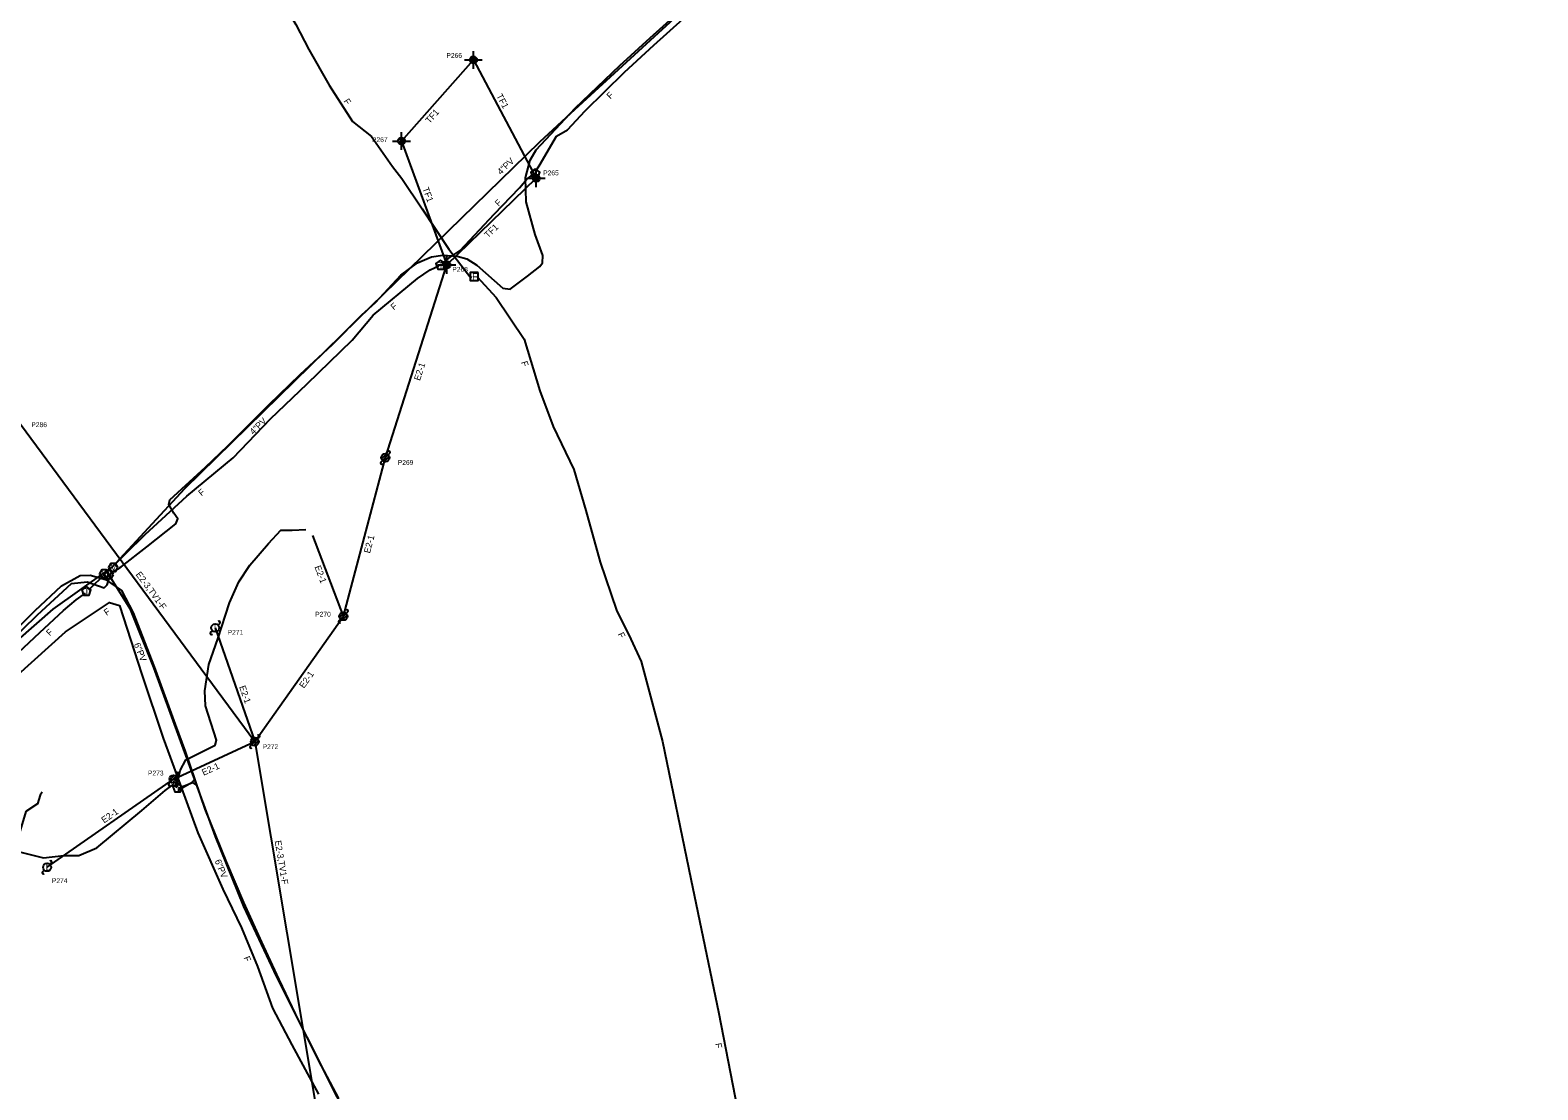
# Model space of a CAD drawing. Extents: x 1614474 to 1865144, y 1098877 to 1212550.
# Drawn here: x 1772328 to 1773264, y 1178464 to 1179122 of the extents above; entities that cross this region are included whole.
import ezdxf

# ---------------------------------------------------------------- set-up
doc = ezdxf.new("R2010")
doc.units = 0
for name, color, linetype in [('RD_EX_SU_H2O', 7, 'Continuous'), ('RD_EX_SU_Ovhd', 7, 'Continuous'), ('RD_EX_SU_Pole', 7, 'Continuous'), ('RD_EX_SU_Telecom', 7, 'Continuous'), ('RD_EX_SU_TX_H2O', 7, 'Continuous'), ('RD_EX_SU_TX_Pole', 7, 'Continuous'), ('RD_EX_SU_TX_Telecom', 7, 'Continuous')]:
    doc.layers.add(name, color=color, linetype=linetype)

# ---------------------------------------------------------------- blocks, each defined once
blk = doc.blocks.new('SUE_PP')
at = {"layer": 'RD_EX_SU_Pole'}
for p, q in [((-2.41, -0.65), (0.65, 2.41)), ((-1.77, -1.77), (1.77, 1.77)), ((-0.65, -2.41), (2.41, 0.65)), ((1.77, 1.77), (2.83, 2.83)), ((-2.83, -2.83), (-1.77, -1.77))]:
    blk.add_line(p, q, dxfattribs=at)
blk.add_circle((0, 0), 2.5, dxfattribs=at)
for centre, start, end in [((2.3, 3.36), 315, 135), ((-2.3, -3.36), 135, 315)]:
    blk.add_arc(centre, 0.75, start, end, dxfattribs=at)
blk = doc.blocks.new('SUE_TPP')
at = {"layer": 'RD_EX_SU_Telecom'}
blk.add_lwpolyline([(0, 3), (-2.85, 0.93), (-1.76, -2.43), (1.76, -2.43), (2.85, 0.93)], close=True, dxfattribs=at)
blk.add_text('T', height=3.75, dxfattribs=at).set_placement((-1.25, -1.88))
blk = doc.blocks.new('SUE_WV')
at = {"layer": 'RD_EX_SU_H2O'}
blk.add_lwpolyline([(2.89, 0), (1.44, 2.5), (-1.44, 2.5), (-2.89, 0), (-1.44, -2.5), (1.44, -2.5)], close=True, dxfattribs=at)
blk.add_text('V', height=3.75, dxfattribs=at).set_placement((-1.43, -1.88))
blk = doc.blocks.new('SUE_TFOH')
at = {"layer": 'RD_EX_SU_Telecom'}
blk.add_lwpolyline([(2.5, 2.5), (-2.5, 2.5), (-2.5, -2.5), (2.5, -2.5)], close=True, dxfattribs=at)
blk.add_text('F', height=4, dxfattribs=at).set_placement((-1.24, -2))

msp = doc.modelspace()

# ---------------------------------------------------------------- linework, layer by layer
at = {"layer": 'RD_EX_SU_H2O'}
for points in [[(1772375.02, 1178786.24), (1772378.42, 1178788.66), (1772423.6, 1178837.46), (1772530.85, 1178942.39), (1772643.88, 1179052.73), (1772663.26, 1179070.47), (1772737.23, 1179138.36), (1772759.51, 1179158.68), (1772780.16, 1179174.59), (1772798.34, 1179185.52), (1772815.26, 1179193.6), (1772826.85, 1179198.01), (1772894.44, 1179217.35), (1772922.67, 1179225.08), (1772938.6, 1179230.53), (1772956.45, 1179237.89), (1773038.72, 1179278.99), (1773104.44, 1179313.58), (1773154.84, 1179339.81), (1773191.88, 1179357.97), (1773254.29, 1179387.6), (1773305.39, 1179408.7)], [(1770892.18, 1177408.07), (1771060.66, 1177543.99), (1771232.47, 1177684.95), (1771427.79, 1177854.07), (1771574.95, 1177993.49), (1771688.84, 1178106.9), (1771978.97, 1178403.27), (1772176.51, 1178605.82), (1772260.69, 1178691.62), (1772341.83, 1178762.6), (1772375.02, 1178786.24)], [(1772375.02, 1178786.24), (1772389.33, 1178763.07), (1772404.06, 1178726.46), (1772442.43, 1178621.43), (1772459.93, 1178578.14), (1772480.47, 1178534.45), (1772536.84, 1178422.56), (1772616.65, 1178271.69), (1772701.51, 1178121.3), (1772743.81, 1178048.86), (1772764.95, 1178029.62), (1772793.37, 1178018.7)]]:
    msp.add_lwpolyline(points, dxfattribs=at)
at = {"layer": 'RD_EX_SU_Ovhd'}
for p, q in [((1772558.13, 1179053.26), (1772602.73, 1179103.59)), ((1772602.73, 1179103.59), (1772641.79, 1179030.18)), ((1772558.13, 1179053.26), (1772586.27, 1178976.34)), ((1772586.27, 1178976.34), (1772641.79, 1179030.18)), ((1772548.06, 1178856.71), (1772586.27, 1178976.34)), ((1772321.56, 1178877.46), (1772466.99, 1178680.4)), ((1772521.99, 1178758.22), (1772548.06, 1178856.71)), ((1772521.99, 1178758.22), (1772503.11, 1178808.34)), ((1772466.99, 1178680.4), (1772521.99, 1178758.22)), ((1772442.42, 1178751.02), (1772466.99, 1178680.4)), ((1772416.5, 1178657.16), (1772466.99, 1178680.4)), ((1772466.99, 1178680.4), (1772508.26, 1178434.06)), ((1772338.03, 1178602.4), (1772416.5, 1178657.16))]:
    msp.add_line(p, q, dxfattribs=at)
at = {"layer": 'RD_EX_SU_Pole'}
for p, q in [((1772602.73, 1179105.81), (1772602.73, 1179109.12)), ((1772597.21, 1179103.59), (1772600.52, 1179103.59)), ((1772600.52, 1179103.73), (1772602.61, 1179105.81)), ((1772600.77, 1179102.57), (1772603.77, 1179105.56)), ((1772601.42, 1179101.81), (1772604.53, 1179104.9)), ((1772602.43, 1179101.4), (1772604.93, 1179103.89)), ((1772602.73, 1179098.07), (1772602.73, 1179101.38)), ((1772604.95, 1179103.59), (1772608.26, 1179103.59)), ((1772552.6, 1179053.26), (1772555.91, 1179053.26)), ((1772555.91, 1179053.4), (1772558, 1179055.48)), ((1772556.16, 1179052.23), (1772559.16, 1179055.22)), ((1772556.82, 1179051.47), (1772559.92, 1179054.57)), ((1772557.82, 1179051.07), (1772560.32, 1179053.56)), ((1772558.13, 1179055.48), (1772558.13, 1179058.79)), ((1772560.34, 1179053.26), (1772563.65, 1179053.26)), ((1772558.13, 1179047.74), (1772558.13, 1179051.05)), ((1772641.79, 1179032.39), (1772641.79, 1179035.7)), ((1772636.26, 1179030.18), (1772639.57, 1179030.18)), ((1772639.58, 1179030.31), (1772641.66, 1179032.39)), ((1772639.82, 1179029.15), (1772642.82, 1179032.14)), ((1772640.48, 1179028.39), (1772643.58, 1179031.48)), ((1772641.49, 1179027.98), (1772643.99, 1179030.47)), ((1772641.79, 1179024.65), (1772641.79, 1179027.96)), ((1772644.01, 1179030.18), (1772647.31, 1179030.18)), ((1772584.06, 1178976.47), (1772586.15, 1178978.55)), ((1772584.31, 1178975.31), (1772587.31, 1178978.3)), ((1772584.96, 1178974.55), (1772588.07, 1178977.64)), ((1772585.97, 1178974.14), (1772588.47, 1178976.63)), ((1772586.27, 1178978.55), (1772586.27, 1178981.86)), ((1772580.75, 1178976.34), (1772584.06, 1178976.34)), ((1772586.27, 1178970.81), (1772586.27, 1178974.12)), ((1772588.49, 1178976.34), (1772591.8, 1178976.34)), ((1772545.23, 1178853.88), (1772546.29, 1178854.94)), ((1772545.65, 1178856.06), (1772548.71, 1178859.12)), ((1772546.29, 1178854.94), (1772549.83, 1178858.48)), ((1772547.42, 1178854.29), (1772550.48, 1178857.36)), ((1772549.83, 1178858.48), (1772550.89, 1178859.54)), ((1772444.19, 1178752.79), (1772445.25, 1178753.85)), ((1772519.16, 1178755.39), (1772520.22, 1178756.45)), ((1772519.58, 1178757.57), (1772522.64, 1178760.63)), ((1772520.22, 1178756.45), (1772523.76, 1178759.98)), ((1772521.34, 1178755.8), (1772524.4, 1178758.86)), ((1772523.76, 1178759.98), (1772524.82, 1178761.04)), ((1772439.59, 1178748.2), (1772440.65, 1178749.26)), ((1772464.16, 1178677.57), (1772465.22, 1178678.63)), ((1772464.57, 1178679.75), (1772467.64, 1178682.82)), ((1772465.22, 1178678.63), (1772468.76, 1178682.17)), ((1772466.34, 1178677.99), (1772469.4, 1178681.05)), ((1772468.76, 1178682.17), (1772469.82, 1178683.23)), ((1772339.8, 1178604.17), (1772340.86, 1178605.23)), ((1772335.2, 1178599.58), (1772336.26, 1178600.64))]:
    msp.add_line(p, q, dxfattribs=at)
for centre, radius in [((1772602.73, 1179103.59), 2.22), ((1772558.13, 1179053.26), 2.22), ((1772641.79, 1179030.18), 2.22), ((1772586.27, 1178976.34), 2.22), ((1772548.06, 1178856.71), 2.5), ((1772442.42, 1178751.02), 2.5), ((1772521.99, 1178758.22), 2.5), ((1772466.99, 1178680.4), 2.5), ((1772338.03, 1178602.4), 2.5)]:
    msp.add_circle(centre, radius, dxfattribs=at)
for centre, start, end in [((1772550.36, 1178860.07), 315, 135), ((1772545.76, 1178853.35), 135, 315), ((1772524.29, 1178761.57), 315, 135), ((1772444.72, 1178754.38), 315, 135), ((1772519.69, 1178754.86), 135, 315), ((1772440.12, 1178747.67), 135, 315), ((1772464.69, 1178677.04), 135, 315), ((1772469.29, 1178683.76), 315, 135), ((1772340.33, 1178605.76), 315, 135), ((1772335.73, 1178599.05), 135, 315)]:
    msp.add_arc(centre, 0.75, start, end, dxfattribs=at)
at = {"layer": 'RD_EX_SU_Telecom'}
for points in [[(1772450.94, 1179203.52), (1772455.28, 1179193.82), (1772481.14, 1179147.64), (1772486.45, 1179135.7), (1772492.58, 1179125.65), (1772500.54, 1179110.06), (1772513.14, 1179087.88), (1772527.7, 1179065.41), (1772539.4, 1179056.13), (1772552.53, 1179037.54), (1772558.32, 1179030.09), (1772570.88, 1179011.12), (1772587.51, 1178986.03), (1772597.7, 1178972.96), (1772600.51, 1178969.16), (1772601.81, 1178968.77)], [(1772641.26, 1179034.33), (1772643.57, 1179037.93), (1772654.31, 1179056.28), (1772661.07, 1179060.13), (1772672.2, 1179071.98), (1772696.46, 1179096), (1772714.68, 1179112.83), (1772743.1, 1179138.23)], [(1772258.04, 1178686.96), (1772332.11, 1178759.11), (1772353.17, 1178778.59), (1772362.93, 1178779.66), (1772373.38, 1178775.94), (1772375.38, 1178777.83), (1772377.78, 1178785.09), (1772383.93, 1178788.84), (1772399.99, 1178801.29), (1772418.03, 1178815.56), (1772419.14, 1178818.82), (1772416.71, 1178822.16), (1772413.73, 1178827.71), (1772414.23, 1178830.57), (1772436.44, 1178850.88), (1772450.17, 1178864.13), (1772475.73, 1178889.53), (1772495.21, 1178908.41), (1772515.23, 1178926.9), (1772533.39, 1178945.41), (1772541.9, 1178953.07), (1772557.76, 1178969.96), (1772568.06, 1178977.69), (1772576.71, 1178981.34), (1772583.82, 1178982.45), (1772592.58, 1178981.86), (1772598.7, 1178980.14), (1772604.85, 1178976.28), (1772621, 1178961.84), (1772625.52, 1178961.26), (1772636.32, 1178969.36), (1772643.9, 1178975.27), (1772645.56, 1178977.69), (1772645.89, 1178982.12), (1772641.12, 1178995.32), (1772635.43, 1179015.52), (1772635.04, 1179030.35), (1772638.03, 1179041.33), (1772641.62, 1179047.82), (1772665.89, 1179073.63), (1772693.67, 1179100.15), (1772712.55, 1179117.26), (1772730.65, 1179133.68)], [(1772583.4, 1178977.21), (1772588.27, 1178981.26), (1772594.45, 1178985.24), (1772615.59, 1179007.77), (1772631.36, 1179024.15), (1772635.94, 1179029.61), (1772640.31, 1179032.85)], [(1772363.93, 1178774.61), (1772374.57, 1178785.07), (1772398.99, 1178808.94), (1772424.73, 1178832.78), (1772453.62, 1178856.49), (1772476.78, 1178880.72), (1772499.43, 1178902.59), (1772527.54, 1178929.58), (1772540.48, 1178945.13), (1772567.99, 1178967.94), (1772575.84, 1178973.38), (1772581.35, 1178975.75)], [(1772605.13, 1178968.88), (1772616.78, 1178956.11), (1772634.22, 1178930.34), (1772644.01, 1178898.24), (1772652.26, 1178875.97), (1772665.09, 1178849.26), (1772672.54, 1178823.98), (1772681.42, 1178791.9), (1772691.66, 1178761.97), (1772700.45, 1178743.99), (1772706.82, 1178730.08), (1772720.12, 1178680.55), (1772737.77, 1178595.18), (1772755.2, 1178511.67), (1772772.4, 1178423.38)], [(1772418.48, 1178652.33), (1772418.91, 1178654.65), (1772420.58, 1178662.57), (1772424.1, 1178669.19), (1772442.45, 1178678.25), (1772443.22, 1178681.39), (1772436.43, 1178702.6), (1772435.93, 1178711.94), (1772438.52, 1178728.28), (1772444.01, 1178744.28), (1772451.23, 1178766.52), (1772457.06, 1178779.71), (1772463.95, 1178789.87), (1772475.54, 1178803.39), (1772483.08, 1178811.67), (1772490.16, 1178811.78), (1772498.65, 1178812)], [(1772311.8, 1178742.97), (1772330.58, 1178761.82), (1772347.09, 1178777.12), (1772358.63, 1178783.55), (1772364.72, 1178783.71), (1772374.39, 1178781.13), (1772384.14, 1178774.19), (1772391.54, 1178760.46), (1772404.56, 1178726.79), (1772417.62, 1178691.04), (1772423.76, 1178674.36), (1772436.03, 1178638.47), (1772449.25, 1178605.77), (1772460.04, 1178580.45), (1772471.21, 1178555.88), (1772481.98, 1178532.67), (1772494.19, 1178507.19), (1772506.29, 1178482.73), (1772518.99, 1178458.82)], [(1772310.61, 1178726.64), (1772333.56, 1178748.12), (1772348.17, 1178761.92), (1772356.12, 1178768.52), (1772361.85, 1178772.63)], [(1772319.89, 1178721.88), (1772349.44, 1178748.57), (1772376.8, 1178766.88), (1772382.9, 1178764.98), (1772396.8, 1178722.02), (1772410.06, 1178682.48), (1772414.45, 1178670.72), (1772431.6, 1178623.85), (1772447.21, 1178588.82), (1772458.79, 1178564.87), (1772468.64, 1178540.82), (1772477.91, 1178514.86), (1772490.02, 1178492.17), (1772506.64, 1178461.48)], [(1772334.89, 1178648.95), (1772333.78, 1178647.2), (1772332.17, 1178641.78), (1772324.82, 1178637.03), (1772317.53, 1178612.75), (1772335.83, 1178608.22), (1772348.39, 1178609.82), (1772357.71, 1178609.82), (1772368.83, 1178614.59), (1772396.8, 1178637.61), (1772411.39, 1178650.1), (1772416.17, 1178653.67), (1772418.6, 1178651.84)], [(1772419.47, 1178650.3), (1772428.11, 1178655.33), (1772429.69, 1178657.04)], [(1772419.71, 1178651.55), (1772428.4, 1178655), (1772430.99, 1178653.23)]]:
    msp.add_lwpolyline(points, dxfattribs=at)

# ---------------------------------------------------------------- block references
at = {"layer": 'RD_EX_SU_H2O'}
for p in [(1772379.1, 1178788.48), (1772379.1, 1178788.47), (1772373.43, 1178784.56), (1772376.35, 1178784.08)]:
    msp.add_blockref('SUE_WV', p, dxfattribs=at)
at = {"layer": 'RD_EX_SU_Pole'}
msp.add_blockref('SUE_PP', (1772416.5, 1178657.16), dxfattribs=at)
at = {"layer": 'RD_EX_SU_Telecom'}
for name, p in [('SUE_TPP', (1772641.17, 1179033.06)), ('SUE_TPP', (1772582.31, 1178976.21)), ('SUE_TFOH', (1772603.26, 1178969.1)), ('SUE_TPP', (1772362.41, 1178773.72)), ('SUE_TPP', (1772419.06, 1178651.64))]:
    msp.add_blockref(name, p, dxfattribs=at)

# ---------------------------------------------------------------- texts
at = {"layer": 'RD_EX_SU_Ovhd'}
for s, rotation, p in [('TF1', 298.01168, (1772616.85, 1179081.31)), ('TF1', 48.45096, (1772575.51, 1179063.83)), ('TF1', 290.09775, (1772571.04, 1179023.79)), ('TF1', 44.12317, (1772611.83, 1178992.76)), ('E2-1', 72.28554, (1772569.52, 1178904.18)), ('E2-1', 75.17346, (1772538.47, 1178797.04)), ('E2-1', 290.63871, (1772504.02, 1178788.89)), ('E2-3,TV1-F', 306.4265, (1772392.85, 1178784.14)), ('E2-1', 289.18338, (1772457.26, 1178714.45)), ('E2-1', 54.74671, (1772497.5, 1178713.18)), ('E2-1', 24.71471, (1772435.23, 1178659.18)), ('E2-1', 34.90793, (1772373.45, 1178629.56)), ('E2-3,TV1-F', 279.51127, (1772479.35, 1178618.72))]:
    msp.add_text(s, height=4, rotation=rotation, dxfattribs=at).set_placement(p)
at = {"layer": 'RD_EX_SU_Pole'}
for p in [(1772441.56, 1178749.02), (1772337.17, 1178600.4)]:
    msp.add_text('L', height=4, dxfattribs=at).set_placement(p)
at = {"layer": 'RD_EX_SU_TX_H2O'}
for s, rotation, p in [('4"PV', 44.30823, (1772619.81, 1179032.02)), ('4"PV', 44.37635, (1772466.14, 1178870.69)), ('6"PV', 291.91324, (1772391.81, 1178740.83)), ('6"PV', 292.0184, (1772442.04, 1178606.39))]:
    msp.add_text(s, height=4, rotation=rotation, dxfattribs=at).set_placement(p)
at = {"layer": 'RD_EX_SU_TX_Pole'}
for s, p in [('P266', (1772585.99, 1179104.87)), ('P267', (1772539.78, 1179052.58)), ('P265', (1772646.07, 1179031.98)), ('P268', (1772589.63, 1178972.12)), ('P286', (1772328.28, 1178875.65)), ('P269', (1772555.79, 1178852.24)), ('P270', (1772504.51, 1178758.02)), ('P271', (1772450.15, 1178746.78)), ('P272', (1772471.88, 1178675.81)), ('P273', (1772400.69, 1178659.41)), ('P274', (1772341.03, 1178592.58))]:
    msp.add_text(s, height=3, dxfattribs=at).set_placement(p)
at = {"layer": 'RD_EX_SU_TX_Telecom'}
for rotation, p in [(302.94292, (1772521.94, 1179077.98)), (44.71937, (1772687.81, 1179079)), (46.08068, (1772618.46, 1179012.37)), (39.66242, (1772553.36, 1178948.02)), (286.95759, (1772632.33, 1178915.97)), (39.37927, (1772433.94, 1178832.57)), (33.80666, (1772374.98, 1178758.45)), (43.34816, (1772339.74, 1178745.71)), (296.03282, (1772692.23, 1178747.13)), (292.2856, (1772459.94, 1178546.25)), (281.01957, (1772752.75, 1178492.9))]:
    msp.add_text('F', height=4, rotation=rotation, dxfattribs=at).set_placement(p)

doc.saveas('drawing.dxf')
